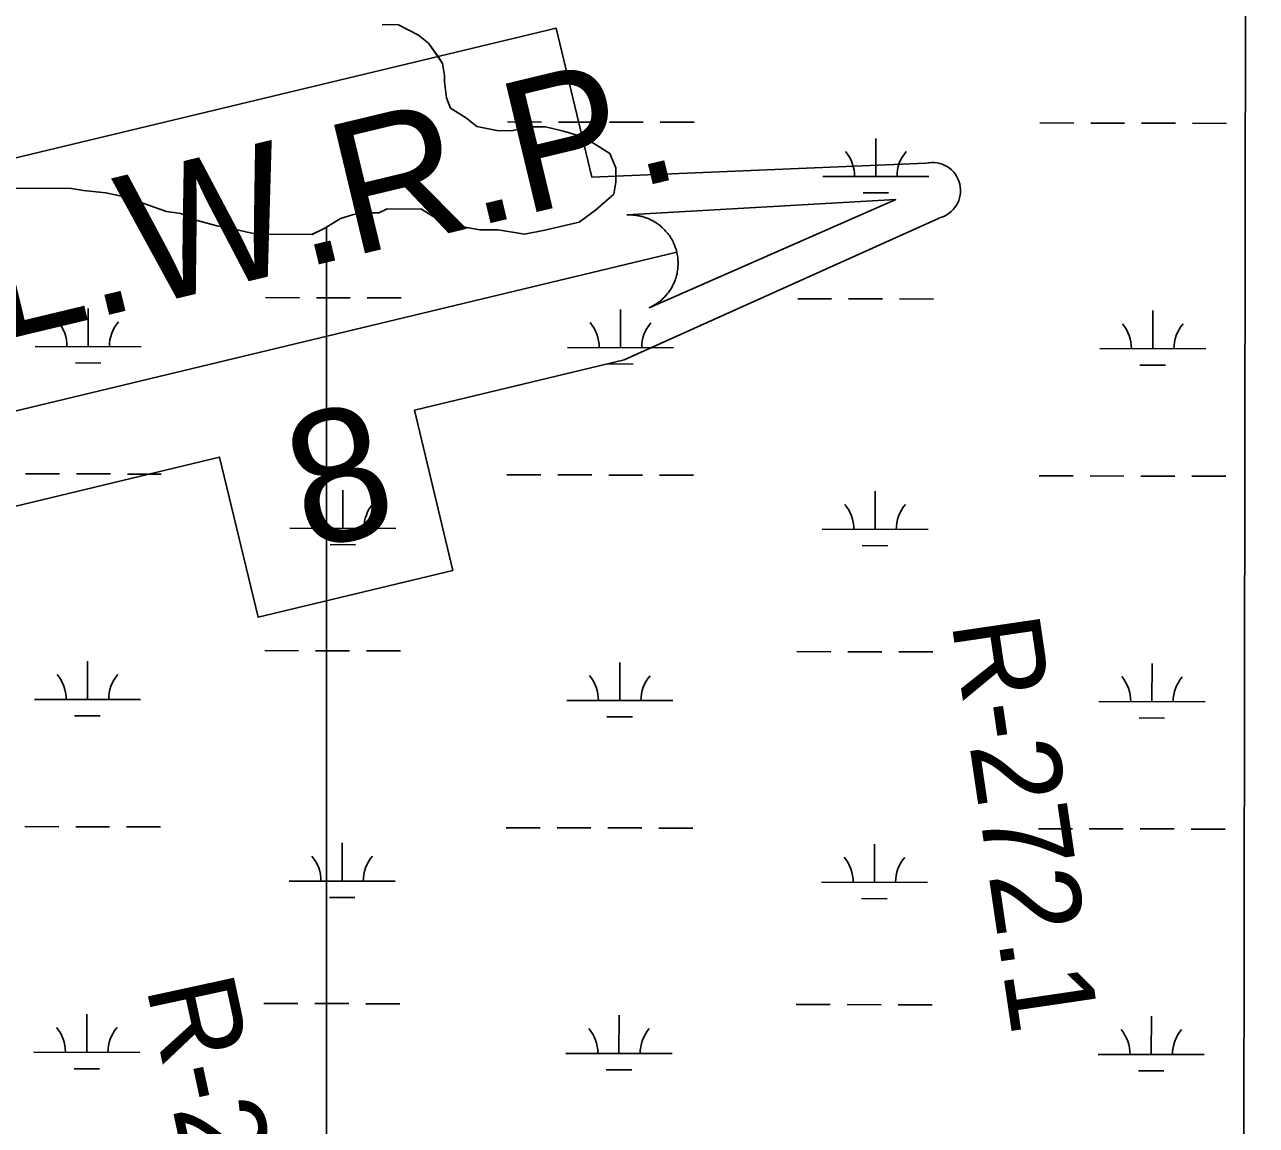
# Model space of a CAD drawing. Extents: x 3187622 to 3225504, y 800805 to 826213.
# Drawn here: x 3222087 to 3223249, y 816939 to 817977 of the extents above; entities that cross this region are included whole.
import ezdxf

# ---------------------------------------------------------------- set-up
doc = ezdxf.new("R2010")
doc.units = 0
for name, color, linetype in [('V-GRID-FRAM', 7, 'Continuous'), ('V-RIVR-RANG-IDEN', 7, 'Continuous'), ('V-SITE-VEGE', 7, 'Continuous'), ('V-TOPO-WATR-IDEN', 7, 'Continuous'), ('V-WETL-SWMP', 7, 'Continuous')]:
    doc.layers.add(name, color=color, linetype=linetype)

msp = doc.modelspace()

# ---------------------------------------------------------------- linework, layer by layer
at = {"layer": 'V-GRID-FRAM'}
msp.add_lwpolyline([(3191838.8, 824434.1), (3223248.6, 824370.1), (3223219.5, 806183.5), (3191793.9, 806247.5), (3191838.8, 824434.1)], dxfattribs=at)
at = {"layer": 'V-SITE-VEGE'}
for p, q in [((3223236.6, 816829.5), (3223238.8, 818241.1)), ((3222424.3, 817976.6), (3222439.6, 817976.5)), ((3222439.6, 817976.5), (3222458.6, 817966.8)), ((3222458.6, 817966.8), (3222468.1, 817959.1)), ((3222468.1, 817959.1), (3222477.6, 817945.7)), ((3222477.6, 817945.7), (3222481.3, 817940)), ((3222481.3, 817940), (3222483.2, 817928.5)), ((3222483.2, 817928.5), (3222483.1, 817922.8)), ((3222483.1, 817922.8), (3222484.9, 817907.5)), ((3222484.9, 817907.5), (3222488.7, 817897.9)), ((3222488.7, 817897.9), (3222503.9, 817888.3)), ((3222503.9, 817888.3), (3222513.4, 817880.6)), ((3222513.4, 817880.6), (3222532.4, 817876.7)), ((3222532.4, 817876.7), (3222545.8, 817876.6)), ((3222545.8, 817876.6), (3222564.9, 817880.3)), ((3222564.9, 817880.3), (3222578.2, 817880.2)), ((3222578.2, 817880.2), (3222595.4, 817876.2)), ((3222595.4, 817876.2), (3222614.4, 817870.4)), ((3222614.4, 817870.4), (3222639.1, 817855)), ((3222639.1, 817855), (3222644.7, 817841.6)), ((3222644.7, 817841.6), (3222644.7, 817828.2)), ((3222644.7, 817828.2), (3222642.7, 817816.8)), ((3222131.4, 817822.1), (3221864.3, 817823.9)), ((3222142.8, 817820.1), (3222131.4, 817822.1)), ((3222163.8, 817818.1), (3222142.8, 817820.1)), ((3222182.9, 817814.1), (3222163.8, 817818.1)), ((3222203.8, 817806.4), (3222182.9, 817814.1)), ((3222642.7, 817816.8), (3222625.4, 817801.6)), ((3222220.9, 817800.5), (3222203.8, 817806.4)), ((3222428.9, 817803), (3222421.2, 817799.2)), ((3222461.3, 817802.7), (3222428.9, 817803)), ((3222476.5, 817793.1), (3222461.3, 817802.7)), ((3222625.4, 817801.6), (3222610.1, 817790.3)), ((3222234.3, 817798.5), (3222220.9, 817800.5)), ((3222247.6, 817792.7), (3222234.3, 817798.5)), ((3222268.5, 817786.8), (3222247.6, 817792.7)), ((3222385, 817793.7), (3222371.9, 817785.7)), ((3222396.4, 817797.4), (3222385, 817793.7)), ((3222404.1, 817799.3), (3222396.4, 817797.4)), ((3222421.2, 817799.2), (3222404.1, 817799.3)), ((3222493.7, 817787.3), (3222476.5, 817793.1)), ((3222610.1, 817790.3), (3222577.6, 817782.9)), ((3222280, 817784.9), (3222268.5, 817786.8)), ((3222297.1, 817780.9), (3222280, 817784.9)), ((3222306.6, 817779), (3222297.1, 817780.9)), ((3222358.2, 817778.6), (3222306.6, 817779)), ((3222369.6, 817784.3), (3222358.2, 817778.6)), ((3222371.9, 817785.7), (3222369.6, 817784.3)), ((3222371.9, 817785.7), (3222371.9, 816569.5)), ((3222371.9, 816569.5), (3222371.9, 817785.7)), ((3222516.5, 817783.3), (3222493.7, 817787.3)), ((3222533.7, 817783.2), (3222516.5, 817783.3)), ((3222558.5, 817779.2), (3222533.7, 817783.2)), ((3222577.6, 817782.9), (3222558.5, 817779.2))]:
    msp.add_line(p, q, dxfattribs=at)
at = {"layer": 'V-TOPO-WATR-IDEN'}
msp.add_line((3221971.6, 817586.7), (3222702.1, 817762.2), dxfattribs=at)
for points in [[(3221724.3, 817554.6), (3222001.2, 817683.5), (3221967.4, 817824.2), (3222588.3, 817973.4), (3222622.1, 817832.7), (3222937, 817845.9)], [(3222949.4, 817794.3), (3222652.5, 817660.6), (3222454.7, 817613.1), (3222491, 817462.1), (3222307.2, 817417.9), (3222270.9, 817568.9), (3222052.3, 817516.4), (3221736.7, 817503)]]:
    msp.add_lwpolyline(points, dxfattribs=at)
msp.add_lwpolyline([(3222655.1, 817797.2), (3222908.6, 817811.8), (3222676.1, 817709.7), (3222680.2, 817711.7), (3222683.9, 817714.1), (3222685.3, 817715.1), (3222686.6, 817716.1), (3222688, 817717.3), (3222689.3, 817718.6), (3222690.5, 817719.7), (3222691.9, 817721.3), (3222693.4, 817723.1), (3222694.2, 817724.1), (3222695.2, 817725.5), (3222696.4, 817727.3), (3222697.3, 817728.8), (3222698.2, 817730.4), (3222698.7, 817731.5), (3222699.3, 817732.7), (3222699.9, 817734.2), (3222700.5, 817735.7), (3222701, 817737.1), (3222701.4, 817738.2), (3222701.9, 817740), (3222702.3, 817741.7), (3222702.5, 817743.1), (3222702.8, 817744.7), (3222703, 817746.1), (3222703.1, 817747.4), (3222703.2, 817748.4), (3222703.3, 817749.9), (3222703.3, 817751.4), (3222703.3, 817752.9), (3222703.2, 817754.4), (3222703.1, 817755.8), (3222703, 817757.3), (3222702.8, 817758.5), (3222702.5, 817760.3), (3222702.1, 817762.2), (3222701.9, 817762.8), (3222701.7, 817763.7), (3222701.4, 817764.8), (3222701, 817765.8), (3222700.7, 817766.7), (3222700.4, 817767.7), (3222699.9, 817768.8), (3222699.6, 817769.6), (3222699.1, 817770.7), (3222698.6, 817771.7), (3222698.3, 817772.4), (3222697.3, 817774.2), (3222696.8, 817775.1), (3222696.4, 817775.7), (3222695.7, 817776.8), (3222695.1, 817777.7), (3222694.4, 817778.6), (3222693.6, 817779.7), (3222692.8, 817780.7), (3222692.2, 817781.4), (3222691.6, 817782), (3222690.9, 817782.9), (3222690.1, 817783.6), (3222689.3, 817784.5), (3222688.4, 817785.3), (3222687.5, 817786.1), (3222686.3, 817787.1), (3222685.4, 817787.8), (3222684.5, 817788.5), (3222683.5, 817789.2), (3222682.7, 817789.8), (3222681.8, 817790.3), (3222680.4, 817791.1), (3222680.4, 817791.2), (3222679.6, 817791.6), (3222679, 817791.9), (3222678, 817792.4), (3222676.9, 817793), (3222675.9, 817793.4), (3222675.1, 817793.8), (3222674, 817794.2), (3222672.9, 817794.6), (3222672.2, 817794.9), (3222671.2, 817795.2), (3222669.8, 817795.6), (3222668.9, 817795.8), (3222668.3, 817796), (3222667.6, 817796.1), (3222666.9, 817796.3), (3222666, 817796.5), (3222665, 817796.6), (3222664, 817796.8), (3222663.1, 817796.9), (3222661.8, 817797.1), (3222661.1, 817797.1), (3222659.9, 817797.2), (3222658.5, 817797.2), (3222657.5, 817797.3), (3222656.7, 817797.2), (3222656, 817797.2), (3222655.5, 817797.2)], close=True, dxfattribs=at)
msp.add_arc((3222943.2, 817820.1), 26.5, 283.5078, 103.5078, dxfattribs=at)
at = {"layer": 'V-WETL-SWMP'}
for p, q in [((3223236.6, 816829.4), (3223238.8, 818241.1)), ((3222424.3, 817976.6), (3222439.6, 817976.5)), ((3222439.6, 817976.5), (3222458.6, 817966.8)), ((3222458.6, 817966.8), (3222468.1, 817959.1)), ((3222468.1, 817959.1), (3222477.5, 817945.7)), ((3222477.5, 817945.7), (3222481.3, 817940)), ((3222481.3, 817940), (3222483.2, 817928.5)), ((3222483.2, 817928.5), (3222483.1, 817922.8)), ((3222483.1, 817922.8), (3222484.9, 817907.5)), ((3222484.9, 817907.5), (3222488.7, 817897.9)), ((3222488.7, 817897.9), (3222503.9, 817888.3)), ((3222503.9, 817888.3), (3222513.4, 817880.6)), ((3222542.5, 817884.9), (3222574.5, 817884.8)), ((3222590.5, 817884.8), (3222622.5, 817884.7)), ((3222638.5, 817884.7), (3222670.5, 817884.6)), ((3222686.5, 817884.6), (3222718.5, 817884.5)), ((3223044.4, 817883.9), (3223076.4, 817883.8)), ((3223092.4, 817883.8), (3223124.4, 817883.7)), ((3223140.4, 817883.7), (3223172.4, 817883.6)), ((3223188.4, 817883.6), (3223220.4, 817883.5)), ((3222513.4, 817880.6), (3222532.4, 817876.7)), ((3222532.4, 817876.7), (3222545.8, 817876.6)), ((3222545.8, 817876.6), (3222564.9, 817880.3)), ((3222564.9, 817880.3), (3222578.2, 817880.2)), ((3222578.2, 817880.2), (3222595.4, 817876.2)), ((3222595.4, 817876.2), (3222614.4, 817870.4)), ((3222614.4, 817870.4), (3222639.1, 817855)), ((3222889.8, 817833.4), (3222889.8, 817869.4)), ((3222639.1, 817855), (3222644.7, 817841.6)), ((3222644.7, 817841.6), (3222644.7, 817828.2)), ((3222644.7, 817828.2), (3222642.7, 817816.8)), ((3222839.8, 817833.5), (3222939.8, 817833.3)), ((3222131.4, 817822.1), (3221864.3, 817823.9)), ((3222142.8, 817820.1), (3222131.4, 817822.1)), ((3222163.8, 817818.1), (3222142.8, 817820.1)), ((3222182.9, 817814.1), (3222163.8, 817818.1)), ((3222203.8, 817806.4), (3222182.9, 817814.1)), ((3222642.7, 817816.8), (3222625.4, 817801.6)), ((3222877.7, 817818), (3222901.7, 817818)), ((3222220.9, 817800.5), (3222203.8, 817806.4)), ((3222428.9, 817802.9), (3222421.2, 817799.2)), ((3222461.3, 817802.7), (3222428.9, 817802.9)), ((3222476.5, 817793.1), (3222461.3, 817802.7)), ((3222625.4, 817801.6), (3222610.1, 817790.3)), ((3222234.3, 817798.5), (3222220.9, 817800.5)), ((3222247.6, 817792.7), (3222234.3, 817798.5)), ((3222268.5, 817786.8), (3222247.6, 817792.7)), ((3222385, 817793.7), (3222369.6, 817784.3)), ((3222396.4, 817797.4), (3222385, 817793.7)), ((3222404.1, 817799.3), (3222396.4, 817797.4)), ((3222421.2, 817799.2), (3222404.1, 817799.3)), ((3222493.7, 817787.3), (3222476.5, 817793.1)), ((3222610.1, 817790.3), (3222577.6, 817782.9)), ((3222280, 817784.9), (3222268.5, 817786.8)), ((3222297.1, 817780.9), (3222280, 817784.9)), ((3222306.6, 817779), (3222297.1, 817780.9)), ((3222358.1, 817778.6), (3222306.6, 817779)), ((3222369.6, 817784.3), (3222358.1, 817778.6)), ((3222516.5, 817783.3), (3222493.7, 817787.3)), ((3222533.7, 817783.2), (3222516.5, 817783.3)), ((3222558.5, 817779.2), (3222533.7, 817783.2)), ((3222577.6, 817782.9), (3222558.5, 817779.2)), ((3222147, 817673.1), (3222147.1, 817709.1)), ((3222314.2, 817719.2), (3222346.2, 817719.1)), ((3222362.2, 817719.1), (3222394.2, 817719)), ((3222410.2, 817719), (3222442.2, 817718.9)), ((3222649, 817672.1), (3222649, 817708.1)), ((3222816.1, 817718.2), (3222848.1, 817718.1)), ((3222864.1, 817718.1), (3222896.1, 817718)), ((3222912.1, 817718), (3222944.1, 817717.9)), ((3223150.9, 817671), (3223150.9, 817707)), ((3222097, 817673.2), (3222197, 817673)), ((3222599, 817672.2), (3222699, 817672)), ((3223100.9, 817671.2), (3223200.9, 817670.9)), ((3222135, 817657.7), (3222159, 817657.6)), ((3222636.9, 817656.7), (3222660.9, 817656.6)), ((3223138.8, 817655.6), (3223162.8, 817655.6)), ((3222088, 817553.1), (3222120, 817553.1)), ((3222136, 817553), (3222168, 817553)), ((3222184, 817552.9), (3222216, 817552.9)), ((3222541.9, 817552.2), (3222573.9, 817552.2)), ((3222589.9, 817552.1), (3222621.9, 817552.1)), ((3222637.9, 817552), (3222669.9, 817552)), ((3222685.9, 817551.9), (3222717.9, 817551.9)), ((3223043.8, 817551.2), (3223075.8, 817551.1)), ((3223091.8, 817551.1), (3223123.8, 817551)), ((3223139.8, 817551), (3223171.8, 817550.9)), ((3223187.8, 817550.9), (3223219.8, 817550.8)), ((3222387.2, 817501.8), (3222387.2, 817537.8)), ((3222889.1, 817500.8), (3222889.1, 817536.8)), ((3222337.2, 817501.9), (3222437.2, 817501.7)), ((3222839.1, 817500.9), (3222939.1, 817500.7)), ((3222375.1, 817486.4), (3222399.1, 817486.3)), ((3222877, 817485.4), (3222901, 817485.3)), ((3222313.5, 817386.5), (3222345.5, 817386.4)), ((3222361.5, 817386.4), (3222393.5, 817386.3)), ((3222409.5, 817386.3), (3222441.5, 817386.2)), ((3222815.4, 817385.5), (3222847.4, 817385.4)), ((3222863.4, 817385.4), (3222895.4, 817385.3)), ((3222911.4, 817385.3), (3222943.4, 817385.2)), ((3222146.4, 817340.4), (3222146.4, 817376.4)), ((3222648.3, 817339.4), (3222648.3, 817375.4)), ((3223150.2, 817338.4), (3223150.3, 817374.4)), ((3222096.4, 817340.5), (3222196.4, 817340.3)), ((3222598.3, 817339.5), (3222698.3, 817339.3)), ((3223100.2, 817338.5), (3223200.2, 817338.3)), ((3222134.3, 817325), (3222158.3, 817325)), ((3222636.2, 817324), (3222660.2, 817323.9)), ((3223138.2, 817323), (3223162.1, 817322.9)), ((3222087.3, 817220.5), (3222119.3, 817220.4)), ((3222135.3, 817220.4), (3222167.3, 817220.3)), ((3222183.3, 817220.3), (3222215.3, 817220.2)), ((3222541.2, 817219.5), (3222573.2, 817219.5)), ((3222589.2, 817219.4), (3222621.2, 817219.4)), ((3222637.2, 817219.3), (3222669.2, 817219.3)), ((3222685.2, 817219.2), (3222717.2, 817219.2)), ((3223043.1, 817218.5), (3223075.1, 817218.5)), ((3223091.1, 817218.4), (3223123.1, 817218.4)), ((3223139.1, 817218.3), (3223171.1, 817218.3)), ((3223187.1, 817218.2), (3223219.1, 817218.2)), ((3222386.5, 817169.1), (3222386.6, 817205.1)), ((3222888.4, 817168.1), (3222888.5, 817204.1)), ((3222336.5, 817169.2), (3222436.5, 817169)), ((3222838.4, 817168.2), (3222938.4, 817168)), ((3222374.5, 817153.7), (3222398.5, 817153.7)), ((3222876.4, 817152.7), (3222900.4, 817152.6)), ((3222312.8, 817053.8), (3222344.8, 817053.8)), ((3222360.8, 817053.7), (3222392.8, 817053.7)), ((3222408.8, 817053.6), (3222440.8, 817053.6)), ((3222814.8, 817052.8), (3222846.8, 817052.7)), ((3222862.8, 817052.7), (3222894.8, 817052.6)), ((3222910.8, 817052.6), (3222942.8, 817052.6)), ((3222145.7, 817007.7), (3222145.8, 817043.7)), ((3222647.6, 817006.7), (3222647.7, 817042.7)), ((3223149.5, 817005.7), (3223149.6, 817041.7)), ((3222095.7, 817007.8), (3222195.7, 817007.6)), ((3222597.6, 817006.8), (3222697.6, 817006.6)), ((3223099.5, 817005.8), (3223199.5, 817005.6)), ((3222133.7, 816992.3), (3222157.7, 816992.3)), ((3222635.6, 816991.3), (3222659.6, 816991.3)), ((3223137.5, 816990.3), (3223161.5, 816990.2))]:
    msp.add_line(p, q, dxfattribs=at)
for centre, start, end in [((3222834.5, 817834), 359.1115, 40.6551), ((3222945, 817833.8), 139.1115, 180.6551), ((3222091.8, 817673.7), 359.1115, 40.6551), ((3222202.3, 817673.5), 139.1115, 180.6551), ((3222593.7, 817672.7), 359.1115, 40.6551), ((3222704.2, 817672.4), 139.1115, 180.6551), ((3223095.6, 817671.6), 359.1115, 40.6551), ((3223206.1, 817671.4), 139.1115, 180.6551), ((3222331.9, 817502.4), 359.1115, 40.6551), ((3222442.4, 817502.2), 139.1115, 180.6551), ((3222833.8, 817501.4), 359.1115, 40.6551), ((3222944.3, 817501.1), 139.1115, 180.6551), ((3222091.1, 817341), 359.1115, 40.6551), ((3222201.6, 817340.8), 139.1115, 180.6551), ((3222593, 817340), 359.1115, 40.6551), ((3222703.5, 817339.8), 139.1115, 180.6551), ((3223094.9, 817339), 359.1115, 40.6551), ((3223205.4, 817338.7), 139.1115, 180.6551), ((3222331.3, 817169.7), 359.1115, 40.6551), ((3222441.7, 817169.5), 139.1115, 180.6551), ((3222833.2, 817168.7), 359.1115, 40.6551), ((3222943.6, 817168.5), 139.1115, 180.6551), ((3222090.4, 817008.3), 359.1115, 40.6551), ((3222200.9, 817008.1), 139.1115, 180.6551), ((3222592.4, 817007.3), 359.1115, 40.6551), ((3222702.8, 817007.1), 139.1115, 180.6551), ((3223094.3, 817006.3), 359.1115, 40.6551), ((3223204.7, 817006.1), 139.1115, 180.6551)]:
    msp.add_arc(centre, 35.2, start, end, dxfattribs=at)

# ---------------------------------------------------------------- texts
at = {"layer": 'V-RIVR-RANG-IDEN'}
for s, rotation, p in [('R-272.1', 278.3813, (3222961, 817413.2)), ('R-272.25', 282.2436, (3222201.5, 817069.4))]:
    msp.add_text(s, height=83, rotation=rotation, dxfattribs=at).set_placement(p)
at = {"layer": 'V-TOPO-WATR-IDEN'}
for s, rotation, p in [('L.W.R.P.', 13.5078, (3222062, 817677.9)), ('8', 13.5079, (3222352.9, 817480.8))]:
    msp.add_text(s, height=124.5, rotation=rotation, dxfattribs=at).set_placement(p)

doc.saveas('drawing.dxf')
